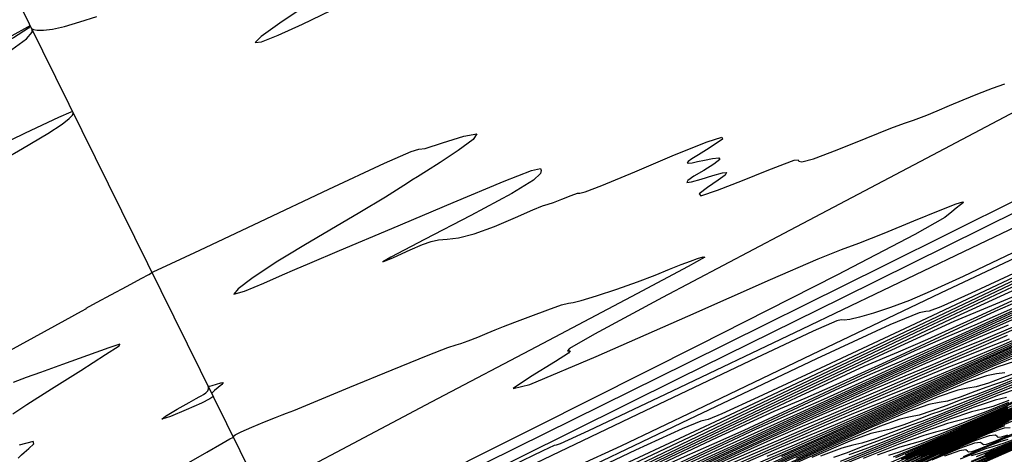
# Model space of a CAD drawing. Extents: x 3249832 to 3255657, y 13789405 to 13793316.
# Tile 511 of 656: x 3254693 to 3254745, y 13790610 to 13790633. Entities that reach past the tile are written whole.
import ezdxf

# ---------------------------------------------------------------- set-up
doc = ezdxf.new("R2010")
doc.units = 0
doc.header["$LTSCALE"] = 100
doc.header["$MEASUREMENT"] = 0
doc.linetypes.add('DASHED', pattern=[0.75, 0.5, -0.25])
for name, color, linetype in [('GRATIO_CON', 10, 'CONTINUOUS'), ('GRATIO_ICON', 7, 'CONTINUOUS'), ('PLAN', 7, 'CONTINUOUS'), ('TARGETS_EAST', 7, 'CONTINUOUS')]:
    doc.layers.add(name, color=color, linetype=linetype)
doc.styles.add('Gratio_032316_contours$0$symbol', font='symbol.shx')
doc.linetypes.add('Gratio_032316_contours$0$DEPRESSION', pattern='A,0.3,["%",Gratio_032316_contours$0$symbol,S=0.05,R=180,X=0,Y=0],0.0001', length=0.3001)

# ---------------------------------------------------------------- blocks, each defined once
blk = doc.blocks.new('Gratio_032316_contours')
at = {"layer": 'GRATIO_CON', "color": 5, "linetype": 'Continuous', "flags": 128}
for points in [[(3254765.803, 13790633.557), (3254758.563, 13790629.841), (3254748.971, 13790625.012), (3254738.347, 13790619.71), (3254727.967, 13790614.553), (3254718.922, 13790610.07), (3254712.255, 13790606.769), (3254708.645, 13790604.981), (3254707.315, 13790604.321), (3254707.125, 13790604.226), (3254706.867, 13790604.098), (3254705.068, 13790603.203), (3254700.187, 13790600.772), (3254691.431, 13790596.41), (3254680.99, 13790591.23), (3254671.798, 13790586.723), (3254666.058, 13790583.999), (3254663.042, 13790582.664), (3254661.29, 13790581.942), (3254659.572, 13790581.19), (3254657.596, 13790580.27), (3254655.3, 13790579.174), (3254652.727, 13790577.943)], [(3254690.86, 13790624.784), (3254692.825, 13790625.923), (3254694.155, 13790626.722), (3254694.914, 13790627.216), (3254695.292, 13790627.508), (3254695.456, 13790627.69), (3254695.497, 13790627.799), (3254695.48, 13790627.861), (3254695.37, 13790627.853), (3254694.717, 13790627.562), (3254692.968, 13790626.725), (3254689.881, 13790625.233)], [(3254692.061, 13790631.028), (3254693.03, 13790631.718), (3254693.333, 13790632.083), (3254693.33, 13790632.23), (3254693.327, 13790632.256), (3254693.407, 13790632.221), (3254693.598, 13790632.179), (3254693.926, 13790632.178), (3254694.405, 13790632.241), (3254695.048, 13790632.385), (3254695.851, 13790632.618), (3254696.743, 13790632.912)], [(3254707.599, 13790633.348), (3254706.429, 13790632.552), (3254705.442, 13790631.857), (3254705.114, 13790631.525), (3254705.447, 13790631.563), (3254706.327, 13790631.913), (3254707.621, 13790632.504), (3254709.12, 13790633.219)], [(3254746.89, 13790628.73), (3254740.583, 13790625.388), (3254733.073, 13790621.425), (3254726.653, 13790618.028), (3254723.049, 13790616.091), (3254721.739, 13790615.343), (3254721.635, 13790615.218), (3254721.773, 13790615.214), (3254721.678, 13790615.083), (3254720.998, 13790614.638), (3254719.667, 13790613.838), (3254718.762, 13790613.211), (3254719.646, 13790613.431), (3254723.153, 13790614.914), (3254727.995, 13790617.055), (3254732.356, 13790618.993), (3254734.888, 13790620.085), (3254736.113, 13790620.57), (3254737.021, 13790620.906), (3254738.364, 13790621.442), (3254739.944, 13790622.091), (3254741.324, 13790622.657), (3254742.168, 13790622.988), (3254742.53, 13790623.103), (3254742.564, 13790623.069), (3254742.412, 13790622.943), (3254742.176, 13790622.765), (3254741.943, 13790622.568), (3254741.572, 13790622.275), (3254739.984, 13790621.368), (3254735.87, 13790619.217), (3254728.565, 13790615.509), (3254719.99, 13790611.192), (3254712.71, 13790607.53)], [(3254692.588, 13790609.536), (3254692.698, 13790609.63), (3254692.762, 13790609.702), (3254692.915, 13790609.832), (3254693.157, 13790610.034), (3254693.422, 13790610.283), (3254693.385, 13790610.414), (3254692.653, 13790610.226)], [(3254692.317, 13790611.871), (3254693.058, 13790612.364), (3254694.354, 13790613.197), (3254695.896, 13790614.176), (3254697.214, 13790615.009), (3254697.922, 13790615.468), (3254697.968, 13790615.564), (3254697.384, 13790615.369), (3254696.262, 13790614.965), (3254694.927, 13790614.484), (3254693.766, 13790614.067), (3254693.019, 13790613.799), (3254692.33, 13790613.537)], [(3254691.192, 13790614.709), (3254693.436, 13790615.94), (3254695.084, 13790616.84), (3254695.935, 13790617.308), (3254696.199, 13790617.46), (3254696.19, 13790617.464), (3254696.188, 13790617.472), (3254696.34, 13790617.561), (3254696.76, 13790617.788), (3254697.498, 13790618.182), (3254698.361, 13790618.642), (3254699.091, 13790619.033), (3254699.497, 13790619.256), (3254699.644, 13790619.344), (3254699.662, 13790619.362), (3254699.661, 13790619.366), (3254699.661, 13790619.367), (3254699.663, 13790619.365), (3254699.76, 13790619.404), (3254700.418, 13790619.709), (3254702.196, 13790620.546), (3254705.363, 13790622.045), (3254709.016, 13790623.77), (3254711.962, 13790625.144), (3254713.359, 13790625.76), (3254713.769, 13790625.879), (3254714.106, 13790625.93), (3254715.024, 13790626.222), (3254716.146, 13790626.579), (3254716.837, 13790626.706), (3254716.643, 13790626.397), (3254715.842, 13790625.808), (3254714.895, 13790625.186), (3254714.172, 13790624.727), (3254713.695, 13790624.428), (3254713.395, 13790624.238), (3254713.17, 13790624.086), (3254712.792, 13790623.84), (3254712, 13790623.352), (3254710.651, 13790622.542), (3254709.069, 13790621.601), (3254707.699, 13790620.788), (3254706.853, 13790620.283), (3254706.319, 13790619.951), (3254705.755, 13790619.579), (3254704.95, 13790619.032), (3254704.213, 13790618.49), (3254703.984, 13790618.211), (3254704.55, 13790618.37), (3254705.573, 13790618.795), (3254706.561, 13790619.231), (3254707.214, 13790619.514), (3254708.002, 13790619.845), (3254709.585, 13790620.515), (3254712.349, 13790621.695), (3254715.579, 13790623.069), (3254718.284, 13790624.198), (3254719.729, 13790624.757), (3254720.198, 13790624.866), (3254720.232, 13790624.757), (3254720.208, 13790624.593), (3254719.84, 13790624.252), (3254718.68, 13790623.541), (3254716.513, 13790622.376), (3254714.063, 13790621.103), (3254712.287, 13790620.178), (3254711.875, 13790619.927), (3254712.436, 13790620.158), (3254713.311, 13790620.549), (3254713.973, 13790620.841), (3254714.429, 13790621.007), (3254714.819, 13790621.083), (3254715.273, 13790621.114), (3254715.876, 13790621.187), (3254716.703, 13790621.397), (3254717.772, 13790621.798), (3254718.887, 13790622.277), (3254719.791, 13790622.677), (3254720.314, 13790622.888), (3254720.604, 13790622.98), (3254720.89, 13790623.071), (3254721.334, 13790623.242), (3254721.82, 13790623.435), (3254722.164, 13790623.556), (3254722.29, 13790623.563), (3254722.558, 13790623.624), (3254723.436, 13790623.959), (3254725.191, 13790624.693), (3254727.292, 13790625.579), (3254729.009, 13790626.275), (3254729.791, 13790626.525), (3254729.816, 13790626.422), (3254729.443, 13790626.144), (3254728.982, 13790625.846), (3254728.549, 13790625.578), (3254728.207, 13790625.366), (3254728.01, 13790625.227), (3254727.955, 13790625.157), (3254728.027, 13790625.142), (3254728.211, 13790625.17), (3254728.495, 13790625.23), (3254728.87, 13790625.311), (3254729.296, 13790625.394), (3254729.626, 13790625.422), (3254729.685, 13790625.333), (3254729.367, 13790625.09), (3254728.832, 13790624.762), (3254728.31, 13790624.448), (3254727.995, 13790624.229), (3254727.945, 13790624.129), (3254728.184, 13790624.157), (3254728.699, 13790624.304), (3254729.314, 13790624.494), (3254729.819, 13790624.635), (3254730.039, 13790624.648), (3254729.956, 13790624.517), (3254729.59, 13790624.241), (3254729.022, 13790623.851), (3254728.588, 13790623.513), (3254728.682, 13790623.423), (3254729.556, 13790623.709), (3254730.882, 13790624.224), (3254732.189, 13790624.752), (3254733.098, 13790625.116), (3254733.61, 13790625.3), (3254733.82, 13790625.33), (3254733.862, 13790625.254), (3254734.024, 13790625.213), (3254734.634, 13790625.377), (3254735.882, 13790625.846), (3254737.41, 13790626.46), (3254738.72, 13790626.99), (3254739.448, 13790627.269), (3254739.752, 13790627.368), (3254739.925, 13790627.416), (3254740.204, 13790627.519), (3254740.625, 13790627.691), (3254741.172, 13790627.92), (3254741.824, 13790628.195), (3254742.553, 13790628.5), (3254743.325, 13790628.815), (3254744.094, 13790629.115), (3254744.751, 13790629.349)]]:
    blk.add_lwpolyline(points, dxfattribs=at)
at = {"layer": 'GRATIO_CON', "color": 1, "linetype": 'Continuous', "flags": 128}
for points in [[(3254768.137, 13790633.066), (3254763.598, 13790630.908), (3254759.742, 13790629.106), (3254757.59, 13790628.162), (3254756.791, 13790627.89), (3254756.651, 13790627.934), (3254756.485, 13790627.943), (3254755.632, 13790627.589), (3254753.444, 13790626.549), (3254749.407, 13790624.572), (3254743.574, 13790621.69), (3254736.135, 13790618.006), (3254727.519, 13790613.739), (3254719.104, 13790609.573), (3254712.506, 13790606.307), (3254708.881, 13790604.513), (3254707.544, 13790603.854), (3254707.351, 13790603.763), (3254706.98, 13790603.585), (3254704.403, 13790602.308), (3254697.416, 13790598.825), (3254684.916, 13790592.584)], [(3254749.794, 13790623.909), (3254742.555, 13790620.445), (3254734.033, 13790616.363), (3254726.788, 13790612.9), (3254722.74, 13790610.982), (3254721.247, 13790610.296), (3254721.027, 13790610.221), (3254720.929, 13790610.197), (3254720.327, 13790609.918), (3254718.726, 13790609.137), (3254715.882, 13790607.733), (3254712.543, 13790606.08), (3254709.708, 13790604.673), (3254708.123, 13790603.886), (3254707.54, 13790603.595), (3254707.456, 13790603.553), (3254707.455, 13790603.553), (3254707.453, 13790603.554), (3254707.451, 13790603.557), (3254707.264, 13790603.468), (3254705.968, 13790602.826), (3254702.458, 13790601.076), (3254696.177, 13790597.94), (3254688.782, 13790594.242)], [(3254745.546, 13790620.581), (3254742.539, 13790619.148), (3254740.804, 13790618.347), (3254739.7, 13790617.883), (3254738.71, 13790617.513), (3254737.8, 13790617.205), (3254737.061, 13790616.987), (3254736.557, 13790616.871), (3254736.256, 13790616.836), (3254736.099, 13790616.851), (3254735.858, 13790616.801), (3254734.619, 13790616.251), (3254731.292, 13790614.682), (3254725.325, 13790611.833), (3254718.296, 13790608.467)], [(3254747.105, 13790620.975), (3254741.344, 13790618.258), (3254734.52, 13790614.991), (3254728.433, 13790612.067), (3254724.441, 13790610.163), (3254722.137, 13790609.101)], [(3254746.473, 13790619.696), (3254740.306, 13790616.775), (3254735.271, 13790614.411), (3254731.706, 13790612.751), (3254729.791, 13790611.875), (3254729.065, 13790611.568), (3254728.908, 13790611.541), (3254728.683, 13790611.496), (3254727.694, 13790611.085), (3254725.225, 13790609.947), (3254720.93, 13790607.903)], [(3254745.692, 13790619.171), (3254737.71, 13790615.367), (3254730.501, 13790611.953), (3254724.616, 13790609.186), (3254720.45, 13790607.24), (3254718.215, 13790606.202), (3254717.382, 13790605.827), (3254717.241, 13790605.781), (3254717.144, 13790605.761), (3254716.72, 13790605.585), (3254715.662, 13790605.097), (3254713.822, 13790604.221), (3254711.676, 13790603.186), (3254709.862, 13790602.3), (3254708.853, 13790601.793), (3254708.486, 13790601.595), (3254708.438, 13790601.556), (3254708.31, 13790601.486), (3254707.404, 13790601.022), (3254704.95, 13790599.76), (3254700.561, 13790597.497), (3254695.402, 13790594.827), (3254691.021, 13790592.547)], [(3254746.787, 13790619.538), (3254738.229, 13790615.462), (3254729.439, 13790611.269), (3254721.809, 13790607.651), (3254715.803, 13790604.821), (3254711.658, 13790602.872), (3254709.453, 13790601.827), (3254708.644, 13790601.433), (3254708.532, 13790601.367), (3254708.533, 13790601.362), (3254708.532, 13790601.362), (3254708.53, 13790601.365), (3254708.459, 13790601.332), (3254707.974, 13790601.086), (3254706.661, 13790600.412), (3254704.314, 13790599.201), (3254701.554, 13790597.773), (3254699.211, 13790596.553), (3254697.793, 13790595.804), (3254696.525, 13790595.127), (3254694.312, 13790593.96), (3254690.466, 13790591.95)], [(3254747.828, 13790619.851), (3254740.346, 13790616.322), (3254731.202, 13790611.957), (3254722.645, 13790607.861)], [(3254745.518, 13790618.209), (3254744.041, 13790617.601), (3254742.054, 13790616.759), (3254737.875, 13790614.844), (3254730.535, 13790611.368), (3254721.907, 13790607.239), (3254714.577, 13790603.715), (3254710.482, 13790601.743), (3254708.974, 13790601.014), (3254708.758, 13790600.91), (3254708.756, 13790600.912), (3254708.754, 13790600.914), (3254708.754, 13790600.911), (3254708.713, 13790600.878), (3254708.405, 13790600.701), (3254707.558, 13790600.246), (3254706.037, 13790599.446), (3254704.243, 13790598.509), (3254702.718, 13790597.71), (3254701.738, 13790597.191), (3254700.539, 13790596.561), (3254698.093, 13790595.294), (3254693.648, 13790593.006), (3254687.553, 13790589.877)], [(3254745.972, 13790618.248), (3254743.101, 13790616.917), (3254740.663, 13790615.807), (3254739.107, 13790615.147), (3254737.299, 13790614.376), (3254733.709, 13790612.731), (3254727.431, 13790609.757), (3254720.053, 13790606.225), (3254713.785, 13790603.209), (3254710.284, 13790601.518), (3254708.997, 13790600.89), (3254708.815, 13790600.795), (3254708.815, 13790600.794), (3254708.815, 13790600.791), (3254708.818, 13790600.783), (3254708.689, 13790600.695), (3254707.74, 13790600.18), (3254705.147, 13790598.825), (3254700.333, 13790596.341), (3254693.72, 13790592.943), (3254685.978, 13790588.972)], [(3254745.833, 13790617.991), (3254744.212, 13790617.288), (3254741.555, 13790616.066), (3254738.448, 13790614.618), (3254735.808, 13790613.404), (3254734.172, 13790612.693), (3254732.544, 13790611.992), (3254729.543, 13790610.617), (3254724.328, 13790608.147)], [(3254745.468, 13790617.592), (3254743.166, 13790616.576), (3254741.734, 13790615.971), (3254739.996, 13790615.205), (3254737.139, 13790613.883), (3254733.794, 13790612.319), (3254730.953, 13790611.002), (3254729.238, 13790610.24), (3254727.789, 13790609.609), (3254725.378, 13790608.504), (3254721.225, 13790606.536), (3254716.344, 13790604.197), (3254712.199, 13790602.197), (3254709.888, 13790601.068), (3254709.042, 13790600.641), (3254708.926, 13790600.567), (3254708.862, 13790600.522), (3254708.387, 13790600.273), (3254707.096, 13790599.608), (3254704.596, 13790598.323), (3254700.551, 13790596.248), (3254694.638, 13790593.218), (3254686.901, 13790589.255)], [(3254747.517, 13790618.308), (3254742.252, 13790615.879), (3254737.773, 13790613.818), (3254735.155, 13790612.64), (3254733.535, 13790611.93), (3254731.564, 13790611.039), (3254728.307, 13790609.518), (3254724.488, 13790607.72), (3254721.244, 13790606.196), (3254719.369, 13790605.332), (3254718.279, 13790604.843), (3254717.046, 13790604.277), (3254715.018, 13790603.316), (3254712.634, 13790602.173), (3254710.609, 13790601.196), (3254709.48, 13790600.645), (3254709.066, 13790600.436), (3254709.01, 13790600.399), (3254708.795, 13790600.284), (3254707.285, 13790599.507), (3254703.186, 13790597.408), (3254695.851, 13790593.652), (3254687.23, 13790589.224)], [(3254749.042, 13790618.888), (3254744.275, 13790616.709), (3254738.682, 13790614.125), (3254733.926, 13790611.93), (3254731.15, 13790610.672), (3254729.436, 13790609.909), (3254727.348, 13790608.956)], [(3254746.079, 13790617.422), (3254741.033, 13790615.111), (3254735.112, 13790612.371), (3254730.078, 13790610.043), (3254727.148, 13790608.705), (3254725.359, 13790607.899), (3254723.208, 13790606.909), (3254719.646, 13790605.235), (3254715.464, 13790603.257), (3254711.911, 13790601.573), (3254709.751, 13790600.545), (3254707.8, 13790599.577), (3254704.389, 13790597.839), (3254698.476, 13790594.813), (3254691.527, 13790591.245)], [(3254746.169, 13790617.311), (3254743.115, 13790615.956), (3254737.791, 13790613.512), (3254731.542, 13790610.617), (3254726.23, 13790608.155), (3254723.173, 13790606.752), (3254721.51, 13790605.997), (3254719.834, 13790605.226), (3254717.132, 13790603.956), (3254713.96, 13790602.456), (3254711.266, 13790601.179), (3254709.605, 13790600.388), (3254707.978, 13790599.579), (3254704.99, 13790598.055), (3254699.788, 13790595.394), (3254693.675, 13790592.255), (3254688.492, 13790589.573)], [(3254745.416, 13790616.57), (3254743.475, 13790615.74), (3254742.197, 13790615.224), (3254740.555, 13790614.535), (3254737.188, 13790613.025), (3254731.307, 13790610.316), (3254724.402, 13790607.11)], [(3254745.215, 13790616.333), (3254742.829, 13790615.295), (3254740.798, 13790614.422), (3254739.463, 13790613.876), (3254737.748, 13790613.147), (3254734.225, 13790611.559), (3254728.065, 13790608.717)], [(3254744.872, 13790616.022), (3254742.735, 13790615.108), (3254740.242, 13790614.021), (3254738.121, 13790613.104), (3254736.751, 13790612.538), (3254735.115, 13790611.841), (3254731.85, 13790610.368), (3254726.153, 13790607.739)], [(3254744.979, 13790615.823), (3254743.851, 13790615.389), (3254742.482, 13790614.839), (3254740.255, 13790613.882), (3254737.656, 13790612.746), (3254735.444, 13790611.786), (3254734.042, 13790611.201), (3254732.511, 13790610.548), (3254729.571, 13790609.222)], [(3254745.576, 13790615.826), (3254742.297, 13790614.371), (3254740.382, 13790613.558), (3254739.174, 13790613.077), (3254737.702, 13790612.474), (3254735.295, 13790611.432), (3254732.482, 13790610.196), (3254730.09, 13790609.151)], [(3254747.666, 13790616.678), (3254743.471, 13790614.787), (3254740.068, 13790613.274), (3254738.083, 13790612.425), (3254736.835, 13790611.921), (3254735.312, 13790611.291), (3254732.815, 13790610.207), (3254729.895, 13790608.921)], [(3254745.717, 13790615.711), (3254741.366, 13790613.749), (3254737.838, 13790612.176), (3254735.785, 13790611.292), (3254734.496, 13790610.765), (3254732.922, 13790610.108), (3254730.335, 13790608.981)], [(3254748.101, 13790616.709), (3254743.768, 13790614.744), (3254739.261, 13790612.71), (3254735.609, 13790611.079), (3254733.487, 13790610.159), (3254732.158, 13790609.61)], [(3254748.07, 13790616.53), (3254744.505, 13790614.912), (3254739.869, 13790612.809), (3254735.051, 13790610.632), (3254731.15, 13790608.884)], [(3254746.388, 13790615.685), (3254742.706, 13790614.013), (3254737.92, 13790611.842), (3254732.946, 13790609.594)], [(3254747.334, 13790616.01), (3254744.705, 13790614.839), (3254740.908, 13790613.114), (3254735.971, 13790610.875), (3254730.841, 13790608.555), (3254726.691, 13790606.689), (3254724.297, 13790605.63), (3254722.836, 13790605.001), (3254721.083, 13790604.244), (3254718.189, 13790602.967), (3254714.794, 13790601.458), (3254711.912, 13790600.172), (3254710.284, 13790599.439), (3254709.561, 13790599.099), (3254709.122, 13790598.867), (3254708.485, 13790598.524), (3254707.735, 13790598.123), (3254707.098, 13790597.78), (3254706.621, 13790597.518), (3254705.633, 13790596.976), (3254703.29, 13790595.698), (3254699.129, 13790593.436), (3254694.238, 13790590.771), (3254690.091, 13790588.492)], [(3254745.731, 13790615.202), (3254743.023, 13790613.993), (3254739.11, 13790612.216), (3254734.022, 13790609.907), (3254728.736, 13790607.516), (3254724.462, 13790605.592), (3254722.016, 13790604.505), (3254720.635, 13790603.907), (3254719.16, 13790603.269), (3254716.764, 13790602.212), (3254713.953, 13790600.964), (3254711.566, 13790599.899), (3254710.23, 13790599.301), (3254709.719, 13790599.069), (3254709.595, 13790599.006), (3254709.498, 13790598.953), (3254709.383, 13790598.892), (3254709.286, 13790598.839), (3254709.106, 13790598.741), (3254708.203, 13790598.25), (3254705.804, 13790596.948), (3254701.517, 13790594.621), (3254696.477, 13790591.877), (3254692.202, 13790589.532)], [(3254745.315, 13790614.662), (3254744.33, 13790614.34), (3254742.526, 13790613.585), (3254739.658, 13790612.302), (3254735.513, 13790610.418), (3254730.124, 13790607.973)], [(3254744.747, 13790614.045), (3254744.311, 13790613.986), (3254743.785, 13790613.896), (3254742.776, 13790613.558), (3254740.923, 13790612.777), (3254737.976, 13790611.456), (3254733.715, 13790609.52)], [(3254745.257, 13790614.013), (3254744.63, 13790613.777), (3254743.885, 13790613.501), (3254743.236, 13790613.3), (3254742.792, 13790613.231), (3254742.255, 13790613.13), (3254741.222, 13790612.775), (3254739.32, 13790611.969), (3254736.294, 13790610.61), (3254731.917, 13790608.621)], [(3254745.597, 13790613.95), (3254744.669, 13790613.589), (3254744.203, 13790613.43), (3254743.797, 13790613.294), (3254743.154, 13790613.05), (3254742.39, 13790612.765), (3254741.725, 13790612.554), (3254741.273, 13790612.476), (3254740.725, 13790612.364), (3254739.668, 13790611.992), (3254737.72, 13790611.162), (3254734.634, 13790609.775), (3254730.193, 13790607.756)], [(3254746.509, 13790614.093), (3254744.485, 13790613.265), (3254742.771, 13790612.559), (3254741.795, 13790612.175), (3254741.305, 13790612.003), (3254740.878, 13790611.855), (3254740.202, 13790611.596), (3254739.4, 13790611.293), (3254738.704, 13790611.063), (3254738.234, 13790610.967), (3254737.665, 13790610.832), (3254736.56, 13790610.427), (3254734.544, 13790609.559)], [(3254745.187, 13790613.438), (3254743.113, 13790612.588), (3254741.358, 13790611.864), (3254740.358, 13790611.468), (3254739.855, 13790611.29), (3254739.418, 13790611.136), (3254738.726, 13790610.869), (3254737.904, 13790610.556), (3254737.193, 13790610.317), (3254736.715, 13790610.212), (3254736.136, 13790610.066), (3254735.006, 13790609.644)], [(3254745.686, 13790613.497), (3254743.865, 13790612.783), (3254741.742, 13790611.911), (3254739.945, 13790611.168), (3254738.921, 13790610.762), (3254738.406, 13790610.576), (3254737.958, 13790610.417), (3254737.249, 13790610.142), (3254736.409, 13790609.82), (3254735.682, 13790609.571)], [(3254745.498, 13790613.227), (3254744.405, 13790612.862), (3254742.543, 13790612.128), (3254740.371, 13790611.234), (3254738.532, 13790610.473), (3254737.484, 13790610.055), (3254736.957, 13790609.863), (3254736.499, 13790609.698)], [(3254744.956, 13790612.574), (3254744.116, 13790612.268), (3254743.584, 13790612.132), (3254742.98, 13790611.982), (3254741.843, 13790611.59), (3254739.898, 13790610.818), (3254737.629, 13790609.881), (3254735.706, 13790609.082)], [(3254744.947, 13790612.476), (3254743.734, 13790611.976), (3254742.877, 13790611.661), (3254742.335, 13790611.518), (3254741.721, 13790611.359), (3254740.562, 13790610.954), (3254738.576, 13790610.163), (3254736.258, 13790609.204)], [(3254745.308, 13790612.558), (3254743.75, 13790611.889), (3254742.512, 13790611.378), (3254741.638, 13790611.054), (3254741.087, 13790610.903), (3254740.463, 13790610.736), (3254739.281, 13790610.319), (3254737.254, 13790609.508)], [(3254746.016, 13790612.803), (3254744.144, 13790611.986), (3254742.553, 13790611.303), (3254741.289, 13790610.78), (3254740.398, 13790610.447), (3254739.838, 13790610.289), (3254739.204, 13790610.113), (3254738, 13790609.683)], [(3254745.983, 13790612.675), (3254743.764, 13790611.692), (3254741.815, 13790610.841), (3254740.16, 13790610.13), (3254738.845, 13790609.584)], [(3254744.901, 13790612.139), (3254742.638, 13790611.137), (3254740.65, 13790610.269), (3254738.963, 13790609.544)], [(3254746.384, 13790612.756), (3254743.819, 13790611.602), (3254741.512, 13790610.581), (3254739.486, 13790609.697)], [(3254745.35, 13790612.242), (3254742.736, 13790611.066), (3254740.386, 13790610.026), (3254738.322, 13790609.125)], [(3254746.206, 13790612.548), (3254743.283, 13790611.213), (3254740.571, 13790609.994), (3254738.134, 13790608.915)], [(3254745.224, 13790612.057), (3254742.249, 13790610.699), (3254739.489, 13790609.458)], [(3254747.261, 13790612.959), (3254744.243, 13790611.567), (3254741.215, 13790610.184), (3254738.407, 13790608.921)], [(3254746.332, 13790612.492), (3254743.261, 13790611.076), (3254740.181, 13790609.67)], [(3254747.354, 13790612.894), (3254744.474, 13790611.559), (3254741.299, 13790610.096), (3254738.114, 13790608.641)], [(3254746.472, 13790612.45), (3254743.544, 13790611.093), (3254740.317, 13790609.605)], [(3254745.591, 13790612.005), (3254742.615, 13790610.627), (3254739.336, 13790609.115)], [(3254747.175, 13790612.702), (3254744.709, 13790611.561), (3254741.686, 13790610.16), (3254738.354, 13790608.624)], [(3254745.488, 13790611.849), (3254742.945, 13790610.672), (3254739.827, 13790609.227)], [(3254746.594, 13790612.305), (3254744.645, 13790611.422), (3254742.063, 13790610.228), (3254738.898, 13790608.761)], [(3254745.78, 13790611.893), (3254743.801, 13790610.996), (3254741.181, 13790609.783), (3254737.969, 13790608.295)], [(3254744.965, 13790611.48), (3254742.958, 13790610.569), (3254740.299, 13790609.339)], [(3254744.732, 13790611.248), (3254743.336, 13790610.655), (3254741.271, 13790609.716)], [(3254745.033, 13790611.139), (3254744.712, 13790611.109), (3254743.937, 13790610.846), (3254742.522, 13790610.242), (3254740.428, 13790609.29)], [(3254744.889, 13790610.754), (3254744.546, 13790610.633), (3254744.396, 13790610.621), (3254744.338, 13790610.677), (3254744.249, 13790610.747), (3254743.926, 13790610.713), (3254743.141, 13790610.443), (3254741.707, 13790609.829), (3254739.585, 13790608.863)], [(3254745.402, 13790610.909), (3254744.705, 13790610.618), (3254744.109, 13790610.37), (3254743.762, 13790610.247), (3254743.611, 13790610.233), (3254743.553, 13790610.287), (3254743.466, 13790610.355), (3254743.139, 13790610.317), (3254742.346, 13790610.04), (3254740.893, 13790609.417)], [(3254744.903, 13790610.516), (3254744.488, 13790610.395), (3254743.875, 13790610.158), (3254743.16, 13790609.858), (3254742.548, 13790609.603)], [(3254745.885, 13790610.772), (3254744.717, 13790610.324), (3254744.152, 13790610.149), (3254743.732, 13790610.024), (3254743.111, 13790609.783), (3254742.387, 13790609.478)], [(3254745.155, 13790610.417), (3254743.973, 13790609.961), (3254743.401, 13790609.781), (3254742.976, 13790609.653)], [(3254746.535, 13790610.952), (3254744.425, 13790610.062), (3254743.228, 13790609.598)], [(3254745.127, 13790610.266), (3254742.965, 13790609.352)], [(3254747.143, 13790611.102), (3254744.424, 13790609.923), (3254742.234, 13790608.997)], [(3254746.473, 13790610.774), (3254743.72, 13790609.581)], [(3254745.802, 13790610.446), (3254743.016, 13790609.238)], [(3254747.241, 13790611.007), (3254744.461, 13790609.79), (3254741.609, 13790608.552)], [(3254746.603, 13790610.693), (3254743.79, 13790609.462)], [(3254745.964, 13790610.38), (3254743.12, 13790609.134)], [(3254745.326, 13790610.066), (3254742.449, 13790608.807)]]:
    blk.add_lwpolyline(points, dxfattribs=at)
at = {"layer": 'GRATIO_CON', "color": 5, "linetype": 'Gratio_032316_contours$0$DEPRESSION', "flags": 128}
for points in [[(3254680.184, 13790625.646), (3254681.992, 13790626.595), (3254685.991, 13790628.641), (3254689.986, 13790630.695), (3254692.273, 13790631.905), (3254693.108, 13790632.37), (3254693.233, 13790632.426), (3254693.144, 13790632.298), (3254692.337, 13790631.778), (3254690.061, 13790630.546), (3254686.054, 13790628.514), (3254682.028, 13790626.523), (3254680.184, 13790625.646)], [(3254727.633, 13790619.776), (3254728.123, 13790619.963), (3254728.509, 13790620.095), (3254728.807, 13790620.189), (3254728.886, 13790620.178), (3254728.011, 13790619.679), (3254725.302, 13790618.23), (3254720.323, 13790615.6), (3254714.422, 13790612.491), (3254709.396, 13790609.837), (3254706.591, 13790608.341), (3254705.566, 13790607.773), (3254705.429, 13790607.672), (3254705.438, 13790607.653), (3254705.443, 13790607.64), (3254705.444, 13790607.637), (3254705.384, 13790607.616), (3254704.986, 13790607.44), (3254703.917, 13790606.939), (3254701.973, 13790606.012), (3254699.463, 13790604.809), (3254696.827, 13790603.547), (3254694.461, 13790602.42), (3254692.591, 13790601.541), (3254691.404, 13790601.002), (3254690.996, 13790600.849), (3254691.105, 13790600.952), (3254691.382, 13790601.135), (3254691.545, 13790601.259), (3254691.576, 13790601.319), (3254691.529, 13790601.343), (3254691.402, 13790601.335), (3254690.997, 13790601.203), (3254690.062, 13790600.827), (3254688.479, 13790600.152), (3254686.666, 13790599.384), (3254685.175, 13790598.791), (3254684.423, 13790598.575), (3254684.294, 13790598.661), (3254684.535, 13790598.905), (3254684.917, 13790599.178), (3254685.292, 13790599.419), (3254685.532, 13790599.581), (3254685.553, 13790599.634), (3254685.433, 13790599.617), (3254685.292, 13790599.588), (3254685.258, 13790599.608), (3254685.487, 13790599.767), (3254686.145, 13790600.158), (3254687.333, 13790600.843), (3254688.912, 13790601.752), (3254690.682, 13790602.784), (3254692.444, 13790603.833), (3254694.008, 13790604.783), (3254695.185, 13790605.516), (3254695.847, 13790605.951), (3254696.111, 13790606.152), (3254696.15, 13790606.222), (3254696.143, 13790606.261), (3254696.276, 13790606.367), (3254696.736, 13790606.635), (3254697.647, 13790607.131), (3254698.873, 13790607.793), (3254700.213, 13790608.525), (3254701.484, 13790609.238), (3254702.565, 13790609.856), (3254703.352, 13790610.307), (3254703.779, 13790610.546), (3254703.938, 13790610.632), (3254703.957, 13790610.652), (3254703.964, 13790610.681), (3254704.068, 13790610.76), (3254704.375, 13790610.918), (3254704.941, 13790611.167), (3254705.617, 13790611.45), (3254706.202, 13790611.69), (3254706.545, 13790611.829), (3254706.687, 13790611.885), (3254706.72, 13790611.894), (3254706.777, 13790611.909), (3254707.16, 13790612.059), (3254708.217, 13790612.491), (3254710.123, 13790613.28), (3254712.364, 13790614.206), (3254714.26, 13790614.977), (3254715.309, 13790615.38), (3254715.749, 13790615.523), (3254715.997, 13790615.592), (3254716.385, 13790615.734), (3254716.885, 13790615.935), (3254717.381, 13790616.141), (3254717.8, 13790616.316), (3254718.24, 13790616.496), (3254718.845, 13790616.733), (3254719.691, 13790617.055), (3254720.595, 13790617.39), (3254721.31, 13790617.638), (3254721.682, 13790617.738), (3254721.925, 13790617.775), (3254722.345, 13790617.872), (3254723.16, 13790618.118), (3254724.23, 13790618.472), (3254725.326, 13790618.86), (3254726.261, 13790619.218), (3254727.021, 13790619.527), (3254727.633, 13790619.776)], [(3254702.884, 13790612.833), (3254702.88, 13790612.78), (3254702.727, 13790612.67), (3254702.277, 13790612.444), (3254701.477, 13790612.086), (3254700.643, 13790611.74), (3254700.185, 13790611.59), (3254700.384, 13790611.759), (3254700.991, 13790612.118), (3254701.628, 13790612.475), (3254702.003, 13790612.685), (3254702.167, 13790612.778), (3254702.258, 13790612.83), (3254702.38, 13790612.901), (3254702.518, 13790612.996), (3254702.622, 13790613.101), (3254702.659, 13790613.206), (3254702.65, 13790613.293), (3254702.631, 13790613.344), (3254702.637, 13790613.351), (3254702.699, 13790613.346), (3254702.844, 13790613.37), (3254703.079, 13790613.447), (3254703.313, 13790613.526), (3254703.432, 13790613.536), (3254703.36, 13790613.433), (3254703.17, 13790613.265), (3254702.975, 13790613.106), (3254702.863, 13790613.012), (3254702.825, 13790612.97), (3254702.828, 13790612.946), (3254702.843, 13790612.916), (3254702.863, 13790612.877), (3254702.884, 13790612.833)]]:
    blk.add_lwpolyline(points, close=True, dxfattribs=at)
at = {"layer": 'GRATIO_ICON', "color": 7, "linetype": 'Continuous', "flags": 128}
for points in [[(3254745.926, 13790619.635), (3254742.963, 13790618.263), (3254741.368, 13790617.548), (3254740.748, 13790617.309), (3254740.575, 13790617.302), (3254740.222, 13790617.231), (3254738.667, 13790616.585), (3254734.789, 13790614.796), (3254728.039, 13790611.584), (3254720.168, 13790607.802)], [(3254746.844, 13790619.159), (3254742.161, 13790617.015), (3254733.905, 13790613.107), (3254724.176, 13790608.452), (3254715.85, 13790604.454), (3254711.093, 13790602.169), (3254709.218, 13790601.269), (3254708.823, 13790601.082), (3254708.738, 13790601.041), (3254708.706, 13790601.027), (3254708.7, 13790601.028), (3254708.696, 13790601.034), (3254708.692, 13790601.04), (3254708.689, 13790601.043), (3254708.599, 13790600.993), (3254707.967, 13790600.658), (3254706.247, 13790599.758), (3254703.168, 13790598.152), (3254699.543, 13790596.262), (3254696.461, 13790594.648), (3254694.622, 13790593.672), (3254693.182, 13790592.903), (3254690.908, 13790591.714)], [(3254745.822, 13790617.633), (3254741.621, 13790615.705), (3254739.161, 13790614.608), (3254737.634, 13790613.95), (3254735.78, 13790613.122), (3254732.723, 13790611.701), (3254729.141, 13790610.019), (3254726.099, 13790608.599), (3254724.303, 13790607.786), (3254723.034, 13790607.226), (3254721.212, 13790606.39), (3254718.121, 13790604.926), (3254714.489, 13790603.185), (3254711.404, 13790601.696), (3254709.684, 13790600.857), (3254709.054, 13790600.538), (3254708.968, 13790600.483), (3254708.937, 13790600.458), (3254708.704, 13790600.334), (3254708.068, 13790600.005), (3254706.727, 13790599.316), (3254703.966, 13790597.901), (3254698.967, 13790595.341), (3254691.424, 13790591.478)], [(3254744.93, 13790616.572), (3254743.362, 13790615.923), (3254740.152, 13790614.491), (3254734.549, 13790611.914), (3254727.972, 13790608.864), (3254722.383, 13790606.268), (3254719.199, 13790604.798), (3254717.66, 13790604.095), (3254716.46, 13790603.542), (3254714.619, 13790602.677), (3254712.457, 13790601.655), (3254710.62, 13790600.785), (3254709.46, 13790600.231), (3254708.155, 13790599.581), (3254705.59, 13790598.272), (3254701.1, 13790595.975), (3254695.823, 13790593.265), (3254691.35, 13790590.95)], [(3254747.681, 13790616.865), (3254744.527, 13790615.469), (3254742.68, 13790614.691), (3254741.512, 13790614.233), (3254740.092, 13790613.656), (3254737.775, 13790612.657), (3254735.069, 13790611.471), (3254732.767, 13790610.468), (3254731.334, 13790609.865), (3254729.907, 13790609.255)], [(3254746.303, 13790615.81), (3254741.818, 13790613.776), (3254737.156, 13790611.671), (3254733.379, 13790609.981), (3254731.188, 13790609.027)], [(3254745.884, 13790615.123), (3254744.128, 13790614.393), (3254741.341, 13790613.147), (3254737.311, 13790611.317), (3254732.073, 13790608.94)], [(3254745.856, 13790613.942), (3254744.184, 13790613.254), (3254743.232, 13790612.882), (3254742.754, 13790612.717), (3254742.337, 13790612.575), (3254741.678, 13790612.323), (3254740.895, 13790612.029), (3254740.214, 13790611.808), (3254739.754, 13790611.722), (3254739.195, 13790611.598), (3254738.114, 13790611.209), (3254736.132, 13790610.36), (3254733.068, 13790608.982)], [(3254744.832, 13790612.746), (3254744.239, 13790612.605), (3254743.124, 13790612.226), (3254741.221, 13790611.473), (3254739, 13790610.558), (3254737.119, 13790609.778), (3254736.047, 13790609.348)], [(3254744.89, 13790612.248), (3254742.979, 13790611.414), (3254741.357, 13790610.717), (3254740.067, 13790610.182), (3254739.159, 13790609.84), (3254738.59, 13790609.675)], [(3254747.187, 13790613.038), (3254744.316, 13790611.727), (3254741.654, 13790610.53), (3254739.26, 13790609.47)], [(3254745.403, 13790612.026), (3254742.28, 13790610.586), (3254739.147, 13790609.156)], [(3254746.331, 13790612.275), (3254743.827, 13790611.116), (3254740.757, 13790609.694)], [(3254745.528, 13790611.651), (3254744.151, 13790611.067), (3254742.115, 13790610.143), (3254739.417, 13790608.894)], [(3254745.244, 13790610.767), (3254744.638, 13790610.534), (3254743.933, 13790610.238), (3254743.329, 13790609.986), (3254742.977, 13790609.861), (3254742.826, 13790609.845), (3254742.769, 13790609.898), (3254742.682, 13790609.963), (3254742.353, 13790609.921), (3254741.55, 13790609.638)], [(3254745.831, 13790610.609), (3254743.695, 13790609.707)], [(3254745.132, 13790610.118), (3254742.312, 13790608.895)], [(3254747.019, 13790610.776), (3254744.688, 13790609.752), (3254741.778, 13790608.479)]]:
    blk.add_lwpolyline(points, dxfattribs=at)

msp = doc.modelspace()

# ---------------------------------------------------------------- linework, layer by layer
at = {"layer": 'PLAN', "color": 8, "linetype": 'DASHED'}
msp.add_line((3253458.47, 13793138.83), (3255298.06, 13789404.7), dxfattribs=at)

# ---------------------------------------------------------------- block references
at = {"layer": 'TARGETS_EAST'}
msp.add_blockref('Gratio_032316_contours', (0, 0), dxfattribs=at)

doc.saveas('drawing.dxf')
